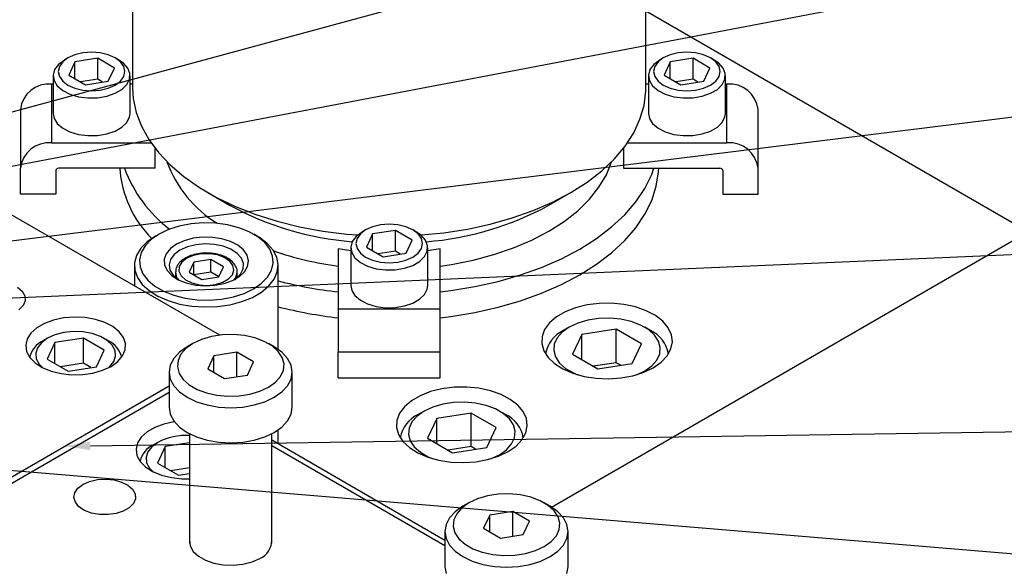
# Model space of a CAD drawing. Header units: inches. Extents: x 220 to 877, y 4 to 174.
# Tile 479 of 656: x 499.99 to 505.99, y 148.3 to 151.63. Entities that reach past the tile are written whole.
import ezdxf

# ---------------------------------------------------------------- set-up
doc = ezdxf.new("R2010")
doc.units = ezdxf.units.IN
doc.header["$LTSCALE"] = 0.5
doc.header["$MEASUREMENT"] = 0
for name, color, linetype in [('DIE-M-S', 8, 'Continuous'), ('DIE-M-S3', 8, 'Continuous'), ('DSS-M-S', 53, 'Continuous'), ('RAI-M-S', 8, 'Continuous'), ('SID-M-S', 105, 'Continuous'), ('SVD-M-S', 8, 'Continuous')]:
    doc.layers.add(name, color=color, linetype=linetype)

msp = doc.modelspace()

# ---------------------------------------------------------------- linework, layer by layer
at = {"layer": 'DIE-M-S', "linetype": 'Continuous', "lineweight": 25}
for p, q in [((501.20909, 149.70784), (491.24602, 155.45939)), ((499.97869, 149.99936), (500.0067, 149.97471)), ((500.0067, 149.97471), (500.02214, 149.94662)), ((500.02214, 149.94662), (500.02389, 149.91716)), ((500.0118, 149.88852), (499.98677, 149.86282)), ((500.02389, 149.91716), (500.0118, 149.88852)), ((500.14157, 149.77949), (500.09501, 149.75261)), ((500.19705, 149.79996), (500.14157, 149.77949)), ((500.25886, 149.81307), (500.19705, 149.79996)), ((500.3241, 149.8182), (500.25886, 149.81307)), ((500.38973, 149.81512), (500.3241, 149.8182)), ((500.45267, 149.80396), (500.38973, 149.81512)), ((500.50999, 149.78525), (500.45267, 149.80396)), ((500.559, 149.75987), (500.50999, 149.78525)), ((500.59741, 149.729), (500.559, 149.75987)), ((500.05955, 149.72058), (500.03684, 149.68491)), ((500.09501, 149.75261), (500.05955, 149.72058)), ((500.62343, 149.69408), (500.59741, 149.729)), ((500.03684, 149.68491), (500.02796, 149.64724)), ((500.02796, 149.64724), (500.0333, 149.60936)), ((500.63584, 149.65675), (500.62343, 149.69408)), ((500.63406, 149.61875), (500.63584, 149.65675)), ((500.0333, 149.60936), (500.05263, 149.57302)), ((500.58891, 149.54781), (500.61817, 149.58186)), ((500.61817, 149.58186), (500.63406, 149.61875)), ((500.05263, 149.57302), (500.08503, 149.53993)), ((500.08503, 149.53993), (500.129, 149.51164)), ((500.54766, 149.51818), (500.58891, 149.54781)), ((500.129, 149.51164), (500.18248, 149.48946)), ((500.18248, 149.48946), (500.24297, 149.47444)), ((500.24297, 149.47444), (500.30763, 149.46728)), ((500.30763, 149.46728), (500.37345, 149.46831)), ((500.37345, 149.46831), (500.43735, 149.47748)), ((500.43735, 149.47748), (500.49634, 149.49437)), ((500.49634, 149.49437), (500.54766, 149.51818)), ((499.63068, 148.66594), (500.90133, 149.39947))]:
    msp.add_line(p, q, dxfattribs=at)
at = {"layer": 'DIE-M-S3', "linetype": 'Continuous', "lineweight": 25}
for p, q in [((500.96324, 150.37161), (500.89755, 150.35049)), ((501.03454, 150.38541), (500.96324, 150.37161)), ((501.10902, 150.39141), (501.03454, 150.38541)), ((501.18414, 150.3894), (501.10902, 150.39141)), ((501.25734, 150.37946), (501.18414, 150.3894)), ((501.32613, 150.36193), (501.25734, 150.37946)), ((501.38817, 150.33739), (501.32613, 150.36193)), ((500.81848, 150.31051), (500.76821, 150.27575)), ((500.83969, 150.32276), (500.79165, 150.28936)), ((500.83965, 150.32273), (500.81843, 150.31048)), ((500.89755, 150.35049), (500.83969, 150.32276)), ((501.10545, 150.30414), (501.04704, 150.29717)), ((501.16507, 150.30314), (501.10545, 150.30414)), ((501.22268, 150.29422), (501.16507, 150.30314)), ((501.44134, 150.3067), (501.38817, 150.33739)), ((501.43725, 150.31048), (501.41603, 150.32273)), ((501.45077, 150.30231), (501.43725, 150.31048)), ((501.48384, 150.27088), (501.44134, 150.3067)), ((501.49828, 150.26629), (501.45077, 150.30231)), ((500.76821, 150.27575), (500.7295, 150.23637)), ((500.75506, 150.25143), (500.73116, 150.21027)), ((500.79165, 150.28936), (500.75506, 150.25143)), ((500.9462, 150.26127), (500.90921, 150.23426)), ((500.99299, 150.28262), (500.9462, 150.26127)), ((501.01235, 150.24465), (500.96742, 150.22453)), ((501.04704, 150.29717), (500.99299, 150.28262)), ((501.06454, 150.25769), (501.01235, 150.24465)), ((501.12071, 150.26282), (501.06454, 150.25769)), ((501.17733, 150.25973), (501.12071, 150.26282)), ((501.23084, 150.24861), (501.17733, 150.25973)), ((501.27517, 150.27788), (501.22268, 150.29422)), ((501.27787, 150.23016), (501.23084, 150.24861)), ((501.31973, 150.25499), (501.27517, 150.27788)), ((501.35394, 150.22679), (501.31973, 150.25499)), ((501.51421, 150.23117), (501.48384, 150.27088)), ((501.53389, 150.22594), (501.49828, 150.26629)), ((500.7036, 150.19363), (500.69133, 150.14891)), ((500.7295, 150.23637), (500.7036, 150.19363)), ((500.73116, 150.21027), (500.72077, 150.16728)), ((500.88401, 150.20306), (500.87195, 150.16934)), ((500.90921, 150.23426), (500.88401, 150.20306)), ((500.93256, 150.19859), (500.90998, 150.16846)), ((500.96742, 150.22453), (500.93256, 150.19859)), ((501.04942, 150.19307), (501.00918, 150.17592)), ((501.09664, 150.20261), (501.04942, 150.19307)), ((501.14663, 150.20369), (501.09664, 150.20261)), ((501.19495, 150.19621), (501.14663, 150.20369)), ((501.2373, 150.18085), (501.19495, 150.19621)), ((501.26993, 150.15896), (501.2373, 150.18085)), ((501.31548, 150.20553), (501.27787, 150.23016)), ((501.3413, 150.17628), (501.31548, 150.20553)), ((501.37596, 150.19479), (501.35394, 150.22679)), ((501.3846, 150.16073), (501.37596, 150.19479)), ((501.53143, 150.18891), (501.51421, 150.23117)), ((501.5349, 150.14555), (501.53143, 150.18891)), ((501.55645, 150.18258), (501.53389, 150.22594)), ((501.56523, 150.13758), (501.55645, 150.18258)), ((500.69034, 150.13192), (500.69034, 150.0073)), ((500.69133, 150.14891), (500.69309, 150.10364)), ((500.72077, 150.16728), (500.72425, 150.12391)), ((500.72425, 150.12391), (500.74146, 150.08165)), ((500.87195, 150.16934), (500.87368, 150.13492)), ((500.87368, 150.13492), (500.88912, 150.10166)), ((500.90998, 150.16846), (500.90108, 150.13603)), ((500.90108, 150.13603), (500.90643, 150.10335)), ((500.96295, 150.12543), (500.96108, 150.09657)), ((500.97947, 150.15269), (500.96295, 150.12543)), ((501.00918, 150.17592), (500.97947, 150.15269)), ((501.05129, 150.15161), (501.02327, 150.09125)), ((501.15586, 150.16778), (501.05129, 150.15161)), ((501.05129, 150.07507), (501.05129, 150.15161)), ((501.2324, 150.1236), (501.15586, 150.16778)), ((501.15586, 150.09123), (501.15586, 150.16778)), ((501.20439, 150.06323), (501.2324, 150.1236)), ((501.28994, 150.13249), (501.26993, 150.15896)), ((501.29554, 150.1038), (501.28994, 150.13249)), ((501.3537, 150.14424), (501.3413, 150.17628)), ((501.35192, 150.11143), (501.3537, 150.14424)), ((501.36064, 150.09374), (501.3794, 150.12643)), ((501.3794, 150.12643), (501.3846, 150.16073)), ((501.52451, 150.10255), (501.5349, 150.14555)), ((501.55995, 150.09241), (501.56523, 150.13758)), ((501.56534, 149.6214), (501.56534, 150.13192)), ((500.69309, 150.10364), (500.70882, 150.05928)), ((500.70882, 150.05928), (500.73802, 150.01726)), ((500.74146, 150.08165), (500.77184, 150.04194)), ((500.88912, 150.10166), (500.91742, 150.07136)), ((500.90643, 150.10335), (500.9257, 150.07246)), ((500.91742, 150.07136), (500.95707, 150.04564)), ((500.9257, 150.07246), (500.95766, 150.04531)), ((500.94034, 150.09135), (500.94034, 150.05818)), ((500.96108, 150.09657), (500.97403, 150.06868)), ((500.97403, 150.06868), (501.00064, 150.04423)), ((501.02327, 150.09125), (501.09982, 150.04706)), ((501.15586, 150.09123), (501.05131, 150.07506)), ((501.09982, 150.04706), (501.20439, 150.06323)), ((501.20437, 150.06323), (501.15586, 150.09123)), ((501.26286, 150.04989), (501.28624, 150.07542)), ((501.28624, 150.07542), (501.29554, 150.1038)), ((501.28716, 150.04009), (501.32933, 150.06444)), ((501.3071, 150.05164), (501.33605, 150.0799)), ((501.31534, 150.05818), (501.31534, 150.09135)), ((501.32933, 150.06444), (501.36064, 150.09374)), ((501.33605, 150.0799), (501.35192, 150.11143)), ((501.46403, 150.02347), (501.50062, 150.06139)), ((501.50062, 150.06139), (501.52451, 150.10255)), ((501.54079, 150.0485), (501.55995, 150.09241)), ((500.73802, 150.01726), (500.77975, 149.97892)), ((500.77184, 150.04194), (500.81434, 150.00613)), ((500.81434, 150.00613), (500.86751, 149.97543)), ((500.95707, 150.04564), (501.00593, 150.02589)), ((500.95766, 150.04531), (500.9587, 150.04463)), ((501.00064, 150.04423), (501.03856, 150.02539)), ((501.00593, 150.02589), (501.06136, 150.01318)), ((501.03856, 150.02539), (501.08441, 150.01384)), ((501.06136, 150.01318), (501.12037, 150.00819)), ((501.08441, 150.01384), (501.13411, 150.01061)), ((501.12037, 150.00819), (501.17978, 150.01119)), ((501.13411, 150.01061), (501.18326, 150.01598)), ((501.17978, 150.01119), (501.2364, 150.02202)), ((501.18326, 150.01598), (501.22749, 150.02947)), ((501.22749, 150.02947), (501.26286, 150.04989)), ((501.2364, 150.02202), (501.28716, 150.04009)), ((501.29697, 150.04463), (501.3071, 150.05164)), ((501.41598, 149.99007), (501.46403, 150.02347)), ((501.46368, 149.97006), (501.50835, 150.00727)), ((501.50835, 150.00727), (501.54079, 150.0485)), ((500.77975, 149.97892), (500.83267, 149.9455)), ((500.83267, 149.9455), (500.89507, 149.91807)), ((500.86751, 149.97543), (500.92955, 149.9509)), ((500.92955, 149.9509), (500.99834, 149.93336)), ((501.22114, 149.92742), (501.29244, 149.94121)), ((501.29244, 149.94121), (501.35813, 149.96234)), ((501.35813, 149.96234), (501.41598, 149.99007)), ((501.40822, 149.93804), (501.46368, 149.97006)), ((500.89507, 149.91807), (500.96496, 149.89751)), ((500.96496, 149.89751), (501.04008, 149.88449)), ((500.99834, 149.93336), (501.07154, 149.92342)), ((501.04008, 149.88449), (501.11802, 149.87942)), ((501.07154, 149.92342), (501.14666, 149.92142)), ((501.11802, 149.87942), (501.19628, 149.88246)), ((501.14666, 149.92142), (501.22114, 149.92742)), ((501.19628, 149.88246), (501.27234, 149.89353)), ((501.27234, 149.89353), (501.34375, 149.91225)), ((501.34375, 149.91225), (501.40822, 149.93804)), ((501.56534, 149.04614), (501.56534, 149.13116))]:
    msp.add_line(p, q, dxfattribs=at)
for centre, radius, start, end in [((501.01219, 150.09258), 0.07182, 179.262718, 221.559929), ((501.24153, 150.09334), 0.07381, 318.696035, 359.278938)]:
    msp.add_arc(centre, radius, start, end, dxfattribs=at)
for points, knots in [([(501.14352, 150.20661), (501.13719, 150.20716), (501.11489, 150.20911), (501.0762, 150.20448), (501.03317, 150.19405), (501.00998, 150.18229), (500.99933, 150.1769)], [0, 0, 0, 0, 0.1219484, 0.4294864, 0.7381575, 1, 1, 1, 1]), ([(501.31431, 150.09268), (501.3146, 150.09464), (501.31639, 150.10674), (501.30715, 150.12887), (501.2878, 150.15549), (501.25744, 150.17803), (501.21844, 150.19502), (501.17911, 150.20511), (501.15324, 150.2062), (501.14352, 150.20661)], [0, 0, 0, 0, 0.0317377, 0.1966121, 0.3612686, 0.5335835, 0.7121662, 0.8918412, 1, 1, 1, 1]), ([(500.99933, 150.1769), (500.99323, 150.17307), (500.97551, 150.16196), (500.95508, 150.13999), (500.94161, 150.11486), (500.94193, 150.09933), (500.94205, 150.09377)], [0, 0, 0, 0, 0.18190995, 0.52839243, 0.83123053, 1, 1, 1, 1])]:
    msp.add_open_spline(points, degree=3, knots=knots, dxfattribs=at)
at = {"layer": 'DSS-M-S', "linetype": 'Continuous', "lineweight": 25}
for p, q in [((500.67903, 152.76946), (500.67903, 151.21272)), ((503.80403, 151.21272), (503.80403, 152.76946)), ((506.13062, 150.33623), (503.80403, 151.67934)), ((500.67903, 151.21272), (500.68301, 151.14837)), ((503.80359, 151.19125), (503.80403, 151.21272)), ((500.68301, 151.14837), (500.70067, 151.06314)), ((503.79298, 151.10563), (503.80359, 151.19125)), ((503.76832, 151.02098), (503.79298, 151.10563)), ((500.70067, 151.06314), (500.73227, 150.97926)), ((503.72984, 150.93807), (503.76832, 151.02098)), ((500.73227, 150.97926), (500.77755, 150.8975)), ((503.67788, 150.85764), (503.72984, 150.93807)), ((500.77755, 150.8975), (500.83608, 150.81859)), ((503.61291, 150.78043), (503.67788, 150.85764)), ((500.83608, 150.81859), (500.90734, 150.74325)), ((503.53552, 150.70714), (503.61291, 150.78043)), ((500.90734, 150.74325), (500.99069, 150.67216)), ((503.56348, 150.68366), (503.59496, 150.76198)), ((503.83943, 150.68507), (503.85349, 150.72307)), ((503.88128, 150.70067), (503.88261, 150.72307)), ((500.99069, 150.67216), (501.08536, 150.60597)), ((503.44641, 150.63842), (503.53552, 150.70714)), ((503.51843, 150.60758), (503.56348, 150.68366)), ((503.79794, 150.60088), (503.83943, 150.68507)), ((503.86729, 150.61351), (503.88128, 150.70067)), ((501.08536, 150.60597), (501.1905, 150.54527)), ((503.34639, 150.5749), (503.44641, 150.63842)), ((503.46028, 150.53451), (503.51843, 150.60758)), ((503.74317, 150.51926), (503.79794, 150.60088)), ((503.83943, 150.52748), (503.86729, 150.61351)), ((501.1365, 150.575), (501.2691, 150.49843)), ((501.1905, 150.54527), (501.30516, 150.49062)), ((503.21396, 150.49843), (503.34657, 150.575)), ((503.23636, 150.51716), (503.34639, 150.5749)), ((501.30516, 150.49062), (501.4283, 150.44251)), ((503.11733, 150.46572), (503.23636, 150.51716)), ((503.38962, 150.46522), (503.46028, 150.53451)), ((503.67558, 150.44091), (503.74317, 150.51926)), ((503.79794, 150.44329), (503.83943, 150.52748)), ((501.4283, 150.44251), (501.55881, 150.40137)), ((502.85661, 150.38354), (502.99036, 150.42104)), ((502.99036, 150.42104), (503.11733, 150.46572)), ((503.30718, 150.40041), (503.38962, 150.46522)), ((503.59577, 150.36649), (503.67558, 150.44091)), ((503.74317, 150.36167), (503.79794, 150.44329)), ((501.55881, 150.40137), (501.69549, 150.36758)), ((501.69549, 150.36758), (501.83713, 150.34144)), ((502.71729, 150.35354), (502.85661, 150.38354)), ((503.2138, 150.34075), (503.30718, 150.40041)), ((503.50439, 150.29664), (503.59577, 150.36649)), ((503.67558, 150.28332), (503.74317, 150.36167)), ((501.83713, 150.34144), (501.98242, 150.3232)), ((501.98242, 150.3232), (502.04984, 150.31752)), ((502.43322, 150.31752), (502.57367, 150.33132)), ((502.57367, 150.33132), (502.71729, 150.35354)), ((503.11045, 150.28684), (503.2138, 150.34075)), ((503.22987, 148.66166), (506.13062, 150.33623)), ((502.87815, 150.19846), (502.99818, 150.23925)), ((502.99818, 150.23925), (503.11045, 150.28684)), ((503.40225, 150.23196), (503.50439, 150.29664)), ((503.59577, 150.2089), (503.67558, 150.28332)), ((502.75159, 150.16489), (502.87815, 150.19846)), ((503.2902, 150.17299), (503.40225, 150.23196)), ((503.50439, 150.13905), (503.59577, 150.2089)), ((502.55153, 150.12869), (502.61979, 150.13888)), ((502.61979, 150.13888), (502.75159, 150.16489)), ((503.04029, 150.07417), (503.1692, 150.12024)), ((503.1692, 150.12024), (503.2902, 150.17299)), ((503.40225, 150.07437), (503.50439, 150.13905)), ((502.90457, 150.03515), (503.04029, 150.07417)), ((503.2902, 150.0154), (503.40225, 150.07437)), ((502.61735, 149.97958), (502.76319, 150.00353)), ((502.76319, 150.00353), (502.90457, 150.03515)), ((503.1692, 149.96265), (503.2902, 150.0154)), ((502.55153, 149.97146), (502.61735, 149.97958)), ((503.04029, 149.91657), (503.1692, 149.96265)), ((502.90457, 149.87756), (503.04029, 149.91657)), ((503.44602, 149.89202), (503.37638, 149.87481)), ((503.52005, 149.90132), (503.44602, 149.89202)), ((503.59579, 149.90236), (503.52005, 149.90132)), ((503.6705, 149.89511), (503.59579, 149.90236)), ((503.74148, 149.87982), (503.6705, 149.89511)), ((503.80617, 149.85706), (503.74148, 149.87982)), ((502.55153, 149.81387), (502.61735, 149.82199)), ((502.61735, 149.82199), (502.76319, 149.84594)), ((502.76319, 149.84594), (502.90457, 149.87756)), ((503.26007, 149.81937), (503.2176, 149.78315)), ((503.31364, 149.85029), (503.26007, 149.81937)), ((503.37638, 149.87481), (503.31364, 149.85029)), ((503.86223, 149.82764), (503.80617, 149.85706)), ((503.90763, 149.79263), (503.86223, 149.82764)), ((503.2176, 149.78315), (503.18778, 149.74295)), ((503.94073, 149.75329), (503.90763, 149.79263)), ((503.17168, 149.70021), (503.16987, 149.65649)), ((503.18778, 149.74295), (503.17168, 149.70021)), ((503.96034, 149.71105), (503.94073, 149.75329)), ((503.96574, 149.66742), (503.96034, 149.71105)), ((503.16987, 149.65649), (503.18244, 149.61336)), ((503.95675, 149.624), (503.96574, 149.66742)), ((503.18244, 149.61336), (503.20891, 149.57238)), ((503.89737, 149.54395), (503.93368, 149.58234)), ((503.93368, 149.58234), (503.95675, 149.624)), ((503.20891, 149.57238), (503.24834, 149.53503)), ((503.24834, 149.53503), (503.2993, 149.50267)), ((503.84914, 149.51023), (503.89737, 149.54395)), ((503.2993, 149.50267), (503.35995, 149.47646)), ((503.35995, 149.47646), (503.4281, 149.45735)), ((503.65206, 149.44811), (503.72423, 149.46142)), ((503.72423, 149.46142), (503.79072, 149.48238)), ((503.79072, 149.48238), (503.84914, 149.51023)), ((503.4281, 149.45735), (503.50127, 149.44603)), ((503.50127, 149.44603), (503.57684, 149.44291)), ((503.57684, 149.44291), (503.65206, 149.44811)), ((502.42975, 149.34004), (502.37618, 149.30911)), ((502.49249, 149.36455), (502.42975, 149.34004)), ((502.56214, 149.38177), (502.49249, 149.36455)), ((502.63616, 149.39107), (502.56214, 149.38177)), ((502.7119, 149.39211), (502.63616, 149.39107)), ((502.78661, 149.38485), (502.7119, 149.39211)), ((502.8576, 149.36957), (502.78661, 149.38485)), ((502.92229, 149.34681), (502.8576, 149.36957)), ((502.97834, 149.31739), (502.92229, 149.34681)), ((502.37618, 149.30911), (502.33372, 149.27289)), ((503.02375, 149.28238), (502.97834, 149.31739)), ((503.05685, 149.24304), (503.02375, 149.28238)), ((502.3039, 149.23269), (502.28779, 149.18995)), ((502.33372, 149.27289), (502.3039, 149.23269)), ((503.07646, 149.20079), (503.05685, 149.24304)), ((502.28779, 149.18995), (502.28599, 149.14623)), ((503.08186, 149.15717), (503.07646, 149.20079)), ((502.28599, 149.14623), (502.29855, 149.1031)), ((502.29855, 149.1031), (502.32503, 149.06212)), ((503.0498, 149.07208), (503.07287, 149.11374)), ((503.07287, 149.11374), (503.08186, 149.15717)), ((502.32503, 149.06212), (502.36446, 149.02478)), ((503.01349, 149.0337), (503.0498, 149.07208)), ((502.36446, 149.02478), (502.41542, 148.99242)), ((502.41542, 148.99242), (502.47607, 148.96621)), ((502.90684, 148.97213), (502.96526, 148.99997)), ((502.96526, 148.99997), (503.01349, 149.0337)), ((502.47607, 148.96621), (502.54421, 148.9471)), ((502.54421, 148.9471), (502.61739, 148.93578)), ((502.61739, 148.93578), (502.69296, 148.93266)), ((502.69296, 148.93266), (502.76818, 148.93785)), ((502.76818, 148.93785), (502.84034, 148.95117)), ((502.84034, 148.95117), (502.90684, 148.97213))]:
    msp.add_line(p, q, dxfattribs=at)
for centre, radius, start, end in [((501.26502, 150.76848), 0.66612, 183.909561, 225.167259), ((501.41043, 151.01479), 0.83357, 200.485511, 232.565982), ((501.57773, 151.01385), 0.73418, 200.063273, 238.381732), ((502.16948, 152.16166), 1.8913, 241.571429, 265.346926), ((502.32199, 152.13335), 1.86241, 274.465918, 298.615727), ((502.19723, 152.16694), 2.05549, 251.288065, 262.572962), ((502.21045, 152.52697), 2.57069, 255.466409, 263.771254), ((502.21045, 152.36938), 2.57069, 255.466409, 263.771254)]:
    msp.add_arc(centre, radius, start, end, dxfattribs=at)
at = {"layer": 'RAI-M-S', "linetype": 'Continuous', "lineweight": 25}
for p, q in [((500.90133, 149.35865), (499.67593, 148.65124)), ((500.8688, 149.16725), (500.81332, 149.14677)), ((500.93061, 149.18035), (500.8688, 149.16725)), ((500.93393, 149.18082), (500.93061, 149.18035)), ((500.76676, 149.1199), (500.7313, 149.08787)), ((500.81332, 149.14677), (500.76676, 149.1199)), ((500.7086, 149.05219), (500.69971, 149.01453)), ((500.7313, 149.08787), (500.7086, 149.05219)), ((502.58071, 148.45998), (501.52633, 149.06866)), ((500.69971, 149.01453), (500.70505, 148.97664)), ((502.58071, 148.42617), (501.52633, 149.03485)), ((500.70505, 148.97664), (500.72438, 148.9403)), ((500.72438, 148.9403), (500.75678, 148.90721)), ((500.75678, 148.90721), (500.80075, 148.87892)), ((500.80075, 148.87892), (500.85423, 148.85674)), ((500.34568, 148.77707), (500.37654, 148.80056)), ((500.37654, 148.80056), (500.41722, 148.81837)), ((500.41722, 148.81837), (500.46473, 148.82919)), ((500.46473, 148.82919), (500.51552, 148.8322)), ((500.51552, 148.8322), (500.56584, 148.82719)), ((500.56584, 148.82719), (500.61196, 148.81453)), ((500.61196, 148.81453), (500.65044, 148.79516)), ((500.85423, 148.85674), (500.91472, 148.84172)), ((500.91472, 148.84172), (500.97938, 148.83456)), ((500.97938, 148.83456), (501.02633, 148.83445)), ((500.32173, 148.72033), (500.32695, 148.74965)), ((500.32695, 148.74965), (500.34568, 148.77707)), ((500.65044, 148.79516), (500.67845, 148.77051)), ((500.67845, 148.77051), (500.69389, 148.74241)), ((500.69389, 148.74241), (500.69564, 148.71295)), ((500.33041, 148.69128), (500.32173, 148.72033)), ((500.35234, 148.66466), (500.33041, 148.69128)), ((500.68355, 148.68431), (500.65852, 148.65862)), ((500.69564, 148.71295), (500.68355, 148.68431)), ((500.38589, 148.64244), (500.35234, 148.66466)), ((500.42859, 148.62627), (500.38589, 148.64244)), ((500.47726, 148.61736), (500.42859, 148.62627)), ((500.57791, 148.62333), (500.52829, 148.61635)), ((500.62241, 148.63778), (500.57791, 148.62333)), ((500.65852, 148.65862), (500.62241, 148.63778)), ((500.52829, 148.61635), (500.47726, 148.61736)), ((501.02633, 148.4617), (501.02629, 148.4613)), ((501.02629, 148.4613), (501.02993, 148.4265)), ((501.02993, 148.4265), (501.0479, 148.39322)), ((501.0479, 148.39322), (501.07914, 148.36338)), ((501.07914, 148.36338), (501.12184, 148.33873)), ((501.12184, 148.33873), (501.17352, 148.3207)), ((501.17352, 148.3207), (501.23118, 148.31033)), ((501.35086, 148.3145), (501.40592, 148.32881)), ((501.40592, 148.32881), (501.45346, 148.35031)), ((501.23118, 148.31033), (501.29146, 148.30822)), ((501.29146, 148.30822), (501.35086, 148.3145))]:
    msp.add_line(p, q, dxfattribs=at)
msp.add_arc((501.4079, 148.45965), 0.11845, 292.622387, 0.992107, dxfattribs=at)
at = {"layer": 'SID-M-S'}
for p, q in [((496.24902, 150.06325), (510.66405, 153.97352)), ((496.71182, 150.12235), (510.66073, 152.77584)), ((497.76807, 150.01469), (510.66744, 151.60593)), ((499.19898, 149.90275), (510.66744, 150.3984)), ((500.42199, 149.03507), (510.66744, 149.19087)), ((497.78438, 149.06664), (510.65801, 147.9931))]:
    msp.add_line(p, q, dxfattribs=at)
msp.add_solid([(500.42238, 149.00908), (500.26601, 149.0327), (500.42238, 149.00908), (500.42159, 149.06107)], dxfattribs=at)
at = {"layer": 'SVD-M-S', "linetype": 'Continuous', "lineweight": 25}
for p, q in [((500.2633, 151.38168), (500.2273, 151.35488)), ((500.2854, 151.39444), (500.25312, 151.37015)), ((500.28538, 151.39442), (500.26328, 151.38166)), ((500.32747, 151.41307), (500.2854, 151.39444)), ((500.46639, 151.39201), (500.32697, 151.37044)), ((500.37646, 151.42479), (500.32747, 151.41307)), ((500.42903, 151.42878), (500.37646, 151.42479)), ((500.4816, 151.42479), (500.42903, 151.42878)), ((500.56845, 151.33309), (500.46639, 151.39201)), ((500.46639, 151.26442), (500.46639, 151.39201)), ((500.53059, 151.41307), (500.4816, 151.42479)), ((500.57266, 151.39444), (500.53059, 151.41307)), ((500.60494, 151.37015), (500.57266, 151.39444)), ((500.59479, 151.38166), (500.57269, 151.39442)), ((500.62288, 151.36206), (500.59479, 151.38166)), ((503.8883, 151.38168), (503.8523, 151.35488)), ((503.9104, 151.39444), (503.87812, 151.37015)), ((503.91038, 151.39442), (503.88828, 151.38166)), ((503.95247, 151.41307), (503.9104, 151.39444)), ((504.09139, 151.39201), (503.95197, 151.37044)), ((504.00146, 151.42479), (503.95247, 151.41307)), ((504.05403, 151.42878), (504.00146, 151.42479)), ((504.1066, 151.42479), (504.05403, 151.42878)), ((504.19345, 151.33309), (504.09139, 151.39201)), ((504.09139, 151.26442), (504.09139, 151.39201)), ((504.15559, 151.41307), (504.1066, 151.42479)), ((504.19766, 151.39444), (504.15559, 151.41307)), ((504.22994, 151.37015), (504.19766, 151.39444)), ((504.21979, 151.38166), (504.19769, 151.39442)), ((504.24788, 151.36206), (504.21979, 151.38166)), ((500.20396, 151.32375), (500.19477, 151.29025)), ((500.2273, 151.35488), (500.20396, 151.32375)), ((500.23283, 151.34187), (500.22591, 151.31152)), ((500.25312, 151.37015), (500.23283, 151.34187)), ((500.32697, 151.37044), (500.28961, 151.28996)), ((500.32697, 151.26839), (500.32697, 151.37044)), ((500.53109, 151.2526), (500.56845, 151.33309)), ((500.62524, 151.34187), (500.60494, 151.37015)), ((500.64955, 151.33184), (500.62288, 151.36206)), ((500.63216, 151.31152), (500.62524, 151.34187)), ((500.66237, 151.29874), (500.64955, 151.33184)), ((503.82896, 151.32375), (503.81977, 151.29025)), ((503.8523, 151.35488), (503.82896, 151.32375)), ((503.85783, 151.34187), (503.85091, 151.31152)), ((503.87812, 151.37015), (503.85783, 151.34187)), ((503.95197, 151.37044), (503.91461, 151.28996)), ((503.95197, 151.26839), (503.95197, 151.37044)), ((504.15609, 151.2526), (504.19345, 151.33309)), ((504.25024, 151.34187), (504.22994, 151.37015)), ((504.27455, 151.33184), (504.24788, 151.36206)), ((504.25716, 151.31152), (504.25024, 151.34187)), ((504.28737, 151.29874), (504.27455, 151.33184)), ((500.19466, 151.286), (500.19466, 151.05635)), ((500.19477, 151.29025), (500.2003, 151.25649)), ((500.22591, 151.31152), (500.23283, 151.28117)), ((500.23283, 151.28117), (500.25312, 151.25289)), ((500.28961, 151.28996), (500.39167, 151.23104)), ((500.46639, 151.26442), (500.36185, 151.24825)), ((500.49621, 151.24721), (500.46639, 151.26442)), ((500.60494, 151.25289), (500.62524, 151.28117)), ((500.62524, 151.28117), (500.63216, 151.31152)), ((500.64413, 151.23227), (500.66052, 151.26484)), ((500.66052, 151.26484), (500.66237, 151.29874)), ((500.66341, 151.05635), (500.66341, 151.286)), ((503.81966, 151.286), (503.81966, 151.05635)), ((503.81977, 151.29025), (503.8253, 151.25649)), ((503.85091, 151.31152), (503.85783, 151.28117)), ((503.85783, 151.28117), (503.87812, 151.25289)), ((503.91461, 151.28996), (504.01667, 151.23104)), ((504.09139, 151.26442), (503.98685, 151.24825)), ((504.12121, 151.24721), (504.09139, 151.26442)), ((504.22994, 151.25289), (504.25024, 151.28117)), ((504.25024, 151.28117), (504.25716, 151.31152)), ((504.26913, 151.23227), (504.28552, 151.26484)), ((504.28552, 151.26484), (504.28737, 151.29874)), ((504.28841, 151.05635), (504.28841, 151.286)), ((500.18503, 151.23531), (500.18503, 150.87739)), ((500.19466, 151.23531), (500.18503, 151.23531)), ((500.2003, 151.25649), (500.2202, 151.22458)), ((500.2202, 151.22458), (500.25322, 151.19653)), ((500.25312, 151.25289), (500.2854, 151.2286)), ((500.2854, 151.2286), (500.32747, 151.20997)), ((500.32747, 151.20997), (500.37646, 151.19826)), ((500.37646, 151.19826), (500.42903, 151.19426)), ((500.39167, 151.23104), (500.53109, 151.2526)), ((500.42903, 151.19426), (500.4816, 151.19826)), ((500.4816, 151.19826), (500.53059, 151.20997)), ((500.53059, 151.20997), (500.57266, 151.2286)), ((500.57266, 151.2286), (500.60494, 151.25289)), ((500.57268, 151.1791), (500.61422, 151.20308)), ((500.61422, 151.20308), (500.64413, 151.23227)), ((500.67903, 151.23531), (500.66341, 151.23531)), ((503.81966, 151.23531), (503.80403, 151.23531)), ((503.8253, 151.25649), (503.8452, 151.22458)), ((503.8452, 151.22458), (503.87822, 151.19653)), ((503.87812, 151.25289), (503.9104, 151.2286)), ((503.9104, 151.2286), (503.95247, 151.20997)), ((503.95247, 151.20997), (504.00146, 151.19826)), ((504.00146, 151.19826), (504.05403, 151.19426)), ((504.01667, 151.23104), (504.15609, 151.2526)), ((504.05403, 151.19426), (504.1066, 151.19826)), ((504.1066, 151.19826), (504.15559, 151.20997)), ((504.15559, 151.20997), (504.19766, 151.2286)), ((504.19766, 151.2286), (504.22994, 151.25289)), ((504.19768, 151.1791), (504.23922, 151.20308)), ((504.23922, 151.20308), (504.26913, 151.23227)), ((504.29803, 151.23531), (504.28841, 151.23531)), ((504.29803, 150.87739), (504.29803, 151.23531)), ((500.25322, 151.19653), (500.29729, 151.1741)), ((500.29729, 151.1741), (500.34964, 151.1587)), ((500.34964, 151.1587), (500.40698, 151.1513)), ((500.40698, 151.1513), (500.4657, 151.15237)), ((500.4657, 151.15237), (500.52211, 151.16183)), ((500.52211, 151.16183), (500.57268, 151.1791)), ((503.87822, 151.19653), (503.92229, 151.1741)), ((503.92229, 151.1741), (503.97464, 151.1587)), ((503.97464, 151.1587), (504.03198, 151.1513)), ((504.03198, 151.1513), (504.0907, 151.15237)), ((504.0907, 151.15237), (504.14711, 151.16183)), ((504.14711, 151.16183), (504.19768, 151.1791)), ((499.99603, 151.08099), (499.99603, 150.72307)), ((504.48703, 150.72307), (504.48703, 151.08099)), ((500.19466, 151.05635), (500.2003, 151.02684)), ((500.2003, 151.02684), (500.2202, 150.99493)), ((500.64413, 151.00262), (500.66052, 151.03519)), ((500.66052, 151.03519), (500.66341, 151.05635)), ((503.81966, 151.05635), (503.8253, 151.02684)), ((503.8253, 151.02684), (503.8452, 150.99493)), ((504.26913, 151.00262), (504.28552, 151.03519)), ((504.28552, 151.03519), (504.28841, 151.05635)), ((500.2202, 150.99493), (500.25322, 150.96688)), ((500.25322, 150.96688), (500.29729, 150.94445)), ((500.57268, 150.94944), (500.61422, 150.97342)), ((500.61422, 150.97342), (500.64413, 151.00262)), ((503.8452, 150.99493), (503.87822, 150.96688)), ((503.87822, 150.96688), (503.92229, 150.94445)), ((504.19768, 150.94944), (504.23922, 150.97342)), ((504.23922, 150.97342), (504.26913, 151.00262)), ((500.29729, 150.94445), (500.34964, 150.92905)), ((500.34964, 150.92905), (500.40698, 150.92165)), ((500.40698, 150.92165), (500.4657, 150.92272)), ((500.4657, 150.92272), (500.52211, 150.93218)), ((500.52211, 150.93218), (500.57268, 150.94944)), ((503.92229, 150.94445), (503.97464, 150.92905)), ((503.97464, 150.92905), (504.03198, 150.92165)), ((504.03198, 150.92165), (504.0907, 150.92272)), ((504.0907, 150.92272), (504.14711, 150.93218)), ((504.14711, 150.93218), (504.19768, 150.94944)), ((500.18503, 150.87739), (500.79101, 150.87739)), ((500.81574, 150.72307), (500.81574, 150.84374)), ((503.66732, 150.84374), (503.66732, 150.72307)), ((503.69205, 150.87739), (504.29803, 150.87739)), ((499.99603, 150.56547), (499.99603, 150.72307)), ((500.81574, 150.72307), (500.22853, 150.72307)), ((503.66732, 150.72307), (504.25453, 150.72307)), ((504.48703, 150.56547), (504.48703, 150.72307)), ((500.21103, 150.70878), (500.21103, 150.56547)), ((504.27203, 150.70878), (504.27203, 150.56547)), ((500.21103, 150.56547), (499.99603, 150.56547)), ((504.27203, 150.56547), (504.48703, 150.56547)), ((502.13997, 150.36674), (502.0979, 150.3481)), ((502.18896, 150.37845), (502.13997, 150.36674)), ((502.24153, 150.38245), (502.18896, 150.37845)), ((502.2941, 150.37845), (502.24153, 150.38245)), ((502.34309, 150.36674), (502.2941, 150.37845)), ((502.38516, 150.3481), (502.34309, 150.36674)), ((502.0398, 150.30854), (502.01646, 150.27742)), ((502.0758, 150.33534), (502.0398, 150.30854)), ((502.06562, 150.32382), (502.04533, 150.29554)), ((502.0979, 150.3481), (502.06562, 150.32382)), ((502.09788, 150.34809), (502.07578, 150.33533)), ((502.13947, 150.32411), (502.10211, 150.24362)), ((502.27889, 150.34567), (502.13947, 150.32411)), ((502.13947, 150.22206), (502.13947, 150.32411)), ((502.38095, 150.28675), (502.27889, 150.34567)), ((502.27889, 150.21809), (502.27889, 150.34567)), ((502.41744, 150.32382), (502.38516, 150.3481)), ((502.40729, 150.33533), (502.38519, 150.34809)), ((502.43538, 150.31572), (502.40729, 150.33533)), ((502.43774, 150.29554), (502.41744, 150.32382)), ((502.46205, 150.2855), (502.43538, 150.31572)), ((502.00716, 150.23967), (502.00716, 150.01002)), ((502.01646, 150.27742), (502.00727, 150.24392)), ((502.00727, 150.24392), (502.0128, 150.21016)), ((502.04533, 150.29554), (502.03841, 150.26519)), ((502.03841, 150.26519), (502.04533, 150.23484)), ((502.10211, 150.24362), (502.20417, 150.1847)), ((502.34359, 150.20627), (502.38095, 150.28675)), ((502.44466, 150.26519), (502.43774, 150.29554)), ((502.43774, 150.23484), (502.44466, 150.26519)), ((502.47487, 150.2524), (502.46205, 150.2855)), ((502.47302, 150.2185), (502.47487, 150.2524)), ((502.47591, 150.01002), (502.47591, 150.23967)), ((502.00716, 150.2213), (501.93153, 150.23326)), ((501.93153, 150.23326), (501.93153, 149.86916)), ((502.0128, 150.21016), (502.0327, 150.17824)), ((502.04533, 150.23484), (502.06562, 150.20656)), ((502.06562, 150.20656), (502.0979, 150.18227)), ((502.0979, 150.18227), (502.13997, 150.16364)), ((502.27889, 150.21809), (502.17435, 150.20192)), ((502.20417, 150.1847), (502.34359, 150.20627)), ((502.30871, 150.20087), (502.27889, 150.21809)), ((502.34309, 150.16364), (502.38516, 150.18227)), ((502.38516, 150.18227), (502.41744, 150.20656)), ((502.41744, 150.20656), (502.43774, 150.23484)), ((502.42672, 150.15674), (502.45663, 150.18594)), ((502.45663, 150.18594), (502.47302, 150.2185)), ((502.55153, 150.23326), (502.47591, 150.2213)), ((502.55153, 149.86916), (502.55153, 150.23326)), ((502.0327, 150.17824), (502.06572, 150.15019)), ((502.06572, 150.15019), (502.10979, 150.12777)), ((502.10979, 150.12777), (502.16214, 150.11237)), ((502.13997, 150.16364), (502.18896, 150.15192)), ((502.18896, 150.15192), (502.24153, 150.14793)), ((502.24153, 150.14793), (502.2941, 150.15192)), ((502.2941, 150.15192), (502.34309, 150.16364)), ((502.33461, 150.1155), (502.38518, 150.13276)), ((502.38518, 150.13276), (502.42672, 150.15674)), ((502.16214, 150.11237), (502.21948, 150.10497)), ((502.21948, 150.10497), (502.2782, 150.10603)), ((502.2782, 150.10603), (502.33461, 150.1155)), ((502.00716, 150.01002), (502.0128, 149.9805)), ((502.47302, 149.98885), (502.47591, 150.01002)), ((502.0128, 149.9805), (502.0327, 149.94859)), ((502.0327, 149.94859), (502.06572, 149.92054)), ((502.42672, 149.92709), (502.45663, 149.95628)), ((502.45663, 149.95628), (502.47302, 149.98885)), ((502.06572, 149.92054), (502.10979, 149.89811)), ((502.10979, 149.89811), (502.16214, 149.88272)), ((502.16214, 149.88272), (502.21948, 149.87532)), ((502.2782, 149.87638), (502.33461, 149.88584)), ((502.33461, 149.88584), (502.38518, 149.90311)), ((502.38518, 149.90311), (502.42672, 149.92709)), ((501.93153, 149.86916), (501.93153, 149.60573)), ((501.93153, 149.86916), (502.55153, 149.86916)), ((502.21948, 149.87532), (502.2782, 149.87638)), ((502.55153, 149.60573), (502.55153, 149.86916)), ((503.39035, 149.78126), (503.33755, 149.75657)), ((503.45089, 149.79906), (503.39035, 149.78126)), ((503.51652, 149.80921), (503.45089, 149.79906)), ((503.58437, 149.81127), (503.51652, 149.80921)), ((503.65147, 149.80513), (503.58437, 149.81127)), ((503.7149, 149.79108), (503.65147, 149.80513)), ((503.77189, 149.76971), (503.7149, 149.79108)), ((503.81993, 149.74198), (503.77189, 149.76971)), ((500.20624, 149.70983), (500.15999, 149.68891)), ((500.25983, 149.72375), (500.20624, 149.70983)), ((500.31763, 149.72986), (500.25983, 149.72375)), ((500.37628, 149.72782), (500.31763, 149.72986)), ((500.43238, 149.71772), (500.37628, 149.72782)), ((500.48267, 149.70017), (500.43238, 149.71772)), ((500.52422, 149.67619), (500.48267, 149.70017)), ((501.15986, 149.69943), (501.09932, 149.68163)), ((501.22549, 149.70959), (501.15986, 149.69943)), ((501.29334, 149.71164), (501.22549, 149.70959)), ((501.36045, 149.7055), (501.29334, 149.71164)), ((501.42388, 149.69145), (501.36045, 149.7055)), ((503.29479, 149.72609), (503.26394, 149.69114)), ((503.33755, 149.75657), (503.29479, 149.72609)), ((503.33751, 149.75655), (503.30215, 149.73613)), ((503.33755, 149.75657), (503.33755, 149.75657)), ((503.41426, 149.71228), (503.35823, 149.59156)), ((503.62339, 149.74463), (503.41426, 149.71228)), ((503.41426, 149.55921), (503.41426, 149.71228)), ((503.77649, 149.65625), (503.62339, 149.74463)), ((503.62339, 149.5405), (503.62339, 149.74463)), ((503.83257, 149.73613), (503.7972, 149.75655)), ((503.85693, 149.70908), (503.81993, 149.74198)), ((503.88128, 149.67246), (503.85693, 149.70908)), ((500.12375, 149.6622), (500.09963, 149.63127)), ((500.15999, 149.68891), (500.12375, 149.6622)), ((500.15996, 149.68889), (500.13344, 149.67358)), ((500.20497, 149.66294), (500.15835, 149.56249)), ((500.37897, 149.68985), (500.20497, 149.66294)), ((500.20497, 149.53558), (500.20497, 149.66294)), ((500.50634, 149.61632), (500.37897, 149.68985)), ((500.37897, 149.53675), (500.37897, 149.68985)), ((500.53125, 149.67358), (500.50473, 149.68889)), ((500.55462, 149.64716), (500.52422, 149.67619)), ((500.5721, 149.61477), (500.55462, 149.64716)), ((501.04652, 149.65694), (501.00376, 149.62646)), ((501.04648, 149.65692), (501.01112, 149.6365)), ((501.09932, 149.68163), (501.04652, 149.65694)), ((501.48086, 149.67008), (501.42388, 149.69145)), ((501.5289, 149.64235), (501.48086, 149.67008)), ((501.54154, 149.6365), (501.50618, 149.65692)), ((501.56591, 149.60945), (501.5289, 149.64235)), ((503.24636, 149.65326), (503.2428, 149.61409)), ((503.26394, 149.69114), (503.24636, 149.65326)), ((503.72045, 149.53553), (503.77649, 149.65625)), ((503.89191, 149.63372), (503.88128, 149.67246)), ((500.09963, 149.63127), (500.08904, 149.5979)), ((500.08904, 149.5979), (500.09259, 149.56404)), ((500.45972, 149.51588), (500.50634, 149.61632)), ((500.56506, 149.54754), (500.57565, 149.58091)), ((500.57565, 149.58091), (500.5721, 149.61477)), ((500.96453, 149.60372), (500.92988, 149.56629)), ((500.97292, 149.59151), (500.95533, 149.55363)), ((501.01117, 149.63653), (500.96453, 149.60372)), ((501.00376, 149.62646), (500.97292, 149.59151)), ((501.17427, 149.5832), (501.13691, 149.50271)), ((501.31369, 149.60476), (501.17427, 149.5832)), ((501.17427, 149.48115), (501.17427, 149.5832)), ((501.41575, 149.54584), (501.31369, 149.60476)), ((501.31369, 149.45535), (501.31369, 149.60476)), ((501.58813, 149.60372), (501.54154, 149.6365)), ((501.59026, 149.57284), (501.56591, 149.60945)), ((501.62279, 149.56629), (501.58813, 149.60372)), ((501.93153, 149.60573), (502.55153, 149.60573)), ((501.93153, 149.44813), (501.93153, 149.60573)), ((502.55153, 149.44813), (502.55153, 149.60573)), ((503.2428, 149.61409), (503.25343, 149.57535)), ((503.35823, 149.59156), (503.51132, 149.50318)), ((503.87077, 149.55667), (503.88836, 149.59456)), ((503.88836, 149.59456), (503.89191, 149.63372)), ((500.09259, 149.56404), (500.11007, 149.53166)), ((500.11007, 149.53166), (500.1295, 149.51138)), ((500.15835, 149.56249), (500.28572, 149.48896)), ((500.37897, 149.53675), (500.24014, 149.51528)), ((500.42455, 149.51044), (500.37897, 149.53675)), ((500.54094, 149.51661), (500.56506, 149.54754)), ((500.90854, 149.52568), (500.90133, 149.48345)), ((500.92988, 149.56629), (500.90854, 149.52568)), ((500.95533, 149.55363), (500.95178, 149.51446)), ((501.37839, 149.46536), (501.41575, 149.54584)), ((501.60089, 149.5341), (501.59026, 149.57284)), ((501.59733, 149.49493), (501.60089, 149.5341)), ((501.64413, 149.52568), (501.62279, 149.56629)), ((501.65133, 149.48345), (501.64413, 149.52568)), ((503.25343, 149.57535), (503.27778, 149.53873)), ((503.27778, 149.53873), (503.31478, 149.50583)), ((503.62339, 149.5405), (503.48402, 149.51894)), ((503.51132, 149.50318), (503.72045, 149.53553)), ((503.6507, 149.52474), (503.62339, 149.5405)), ((503.79717, 149.49124), (503.83993, 149.52172)), ((503.83993, 149.52172), (503.87077, 149.55667)), ((500.28572, 149.48896), (500.45972, 149.51588)), ((500.53519, 149.51138), (500.54094, 149.51661)), ((500.90133, 149.48345), (500.90133, 149.26911)), ((500.90133, 149.48345), (500.90854, 149.44122)), ((500.95178, 149.51446), (500.96241, 149.47572)), ((500.96241, 149.47572), (500.98675, 149.4391)), ((501.13691, 149.50271), (501.23897, 149.44379)), ((501.23897, 149.44379), (501.37839, 149.46536)), ((501.57974, 149.45704), (501.59733, 149.49493)), ((501.64413, 149.44122), (501.65133, 149.48345)), ((501.65133, 149.26911), (501.65133, 149.48345)), ((503.31478, 149.50583), (503.36283, 149.4781)), ((503.36283, 149.4781), (503.38776, 149.46754)), ((503.74696, 149.46754), (503.79717, 149.49124)), ((500.90854, 149.44122), (500.92988, 149.40061)), ((500.92988, 149.40061), (500.96453, 149.36318)), ((500.98675, 149.4391), (501.02376, 149.4062)), ((501.02376, 149.4062), (501.0718, 149.37847)), ((501.50614, 149.39161), (501.5489, 149.42209)), ((501.5489, 149.42209), (501.57974, 149.45704)), ((501.58813, 149.36318), (501.62279, 149.40061)), ((501.62279, 149.40061), (501.64413, 149.44122)), ((501.93153, 149.44813), (502.55153, 149.44813)), ((500.96453, 149.36318), (501.01117, 149.33037)), ((501.0718, 149.37847), (501.12878, 149.35711)), ((501.12878, 149.35711), (501.19222, 149.34305)), ((501.19222, 149.34305), (501.25932, 149.33692)), ((501.32717, 149.33897), (501.3928, 149.34912)), ((501.3928, 149.34912), (501.45334, 149.36693)), ((501.45334, 149.36693), (501.50614, 149.39161)), ((501.5415, 149.33037), (501.58813, 149.36318)), ((501.01117, 149.33037), (501.06799, 149.30345)), ((501.06799, 149.30345), (501.13283, 149.28345)), ((501.13283, 149.28345), (501.20317, 149.27113)), ((501.25932, 149.33692), (501.32717, 149.33897)), ((501.34949, 149.27113), (501.41984, 149.28345)), ((501.41984, 149.28345), (501.48467, 149.30345)), ((501.48467, 149.30345), (501.5415, 149.33037)), ((502.567, 149.28881), (502.50647, 149.271)), ((502.63263, 149.29896), (502.567, 149.28881)), ((502.70048, 149.30101), (502.63263, 149.29896)), ((502.76759, 149.29488), (502.70048, 149.30101)), ((502.83102, 149.28082), (502.76759, 149.29488)), ((502.888, 149.25946), (502.83102, 149.28082)), ((500.90133, 149.26911), (500.90854, 149.22687)), ((500.90854, 149.22687), (500.92988, 149.18626)), ((501.20317, 149.27113), (501.27633, 149.26697)), ((501.27633, 149.26697), (501.34949, 149.27113)), ((501.62279, 149.18626), (501.64413, 149.22687)), ((501.64413, 149.22687), (501.65133, 149.26911)), ((501.65133, 149.26911), (501.65133, 149.26911)), ((502.45366, 149.24632), (502.41091, 149.21584)), ((502.45363, 149.2463), (502.41827, 149.22588)), ((502.50647, 149.271), (502.45366, 149.24632)), ((502.45366, 149.24632), (502.45366, 149.24632)), ((502.73951, 149.23438), (502.53038, 149.20203)), ((502.8926, 149.146), (502.73951, 149.23438)), ((502.73951, 149.03024), (502.73951, 149.23438)), ((502.93605, 149.23172), (502.888, 149.25946)), ((502.94868, 149.22588), (502.91332, 149.2463)), ((502.97305, 149.19883), (502.93605, 149.23172)), ((500.92988, 149.18626), (500.96453, 149.14884)), ((501.58813, 149.14884), (501.62279, 149.18626)), ((502.38006, 149.18089), (502.36248, 149.143)), ((502.41091, 149.21584), (502.38006, 149.18089)), ((502.53038, 149.20203), (502.47434, 149.0813)), ((502.53038, 149.04895), (502.53038, 149.20203)), ((502.9974, 149.16221), (502.97305, 149.19883)), ((503.00803, 149.12347), (502.9974, 149.16221)), ((500.96453, 149.14884), (501.01117, 149.11603)), ((501.01117, 149.11603), (501.06799, 149.08911)), ((501.02633, 149.10775), (501.02633, 148.44343)), ((501.48467, 149.08911), (501.5415, 149.11603)), ((501.52633, 148.44343), (501.52633, 149.10775)), ((501.5415, 149.11603), (501.58813, 149.14884)), ((502.36248, 149.143), (502.35892, 149.10383)), ((502.35892, 149.10383), (502.36955, 149.06509)), ((502.83657, 149.02527), (502.8926, 149.146)), ((503.00447, 149.0843), (503.00803, 149.12347)), ((500.83174, 149.05619), (500.7955, 149.02949)), ((500.83171, 149.05617), (500.80519, 149.04086)), ((501.02633, 149.05336), (500.87672, 149.03022)), ((501.06799, 149.08911), (501.13283, 149.0691)), ((501.13283, 149.0691), (501.20317, 149.05678)), ((501.20317, 149.05678), (501.27633, 149.05263)), ((501.27633, 149.05263), (501.34949, 149.05678)), ((501.34949, 149.05678), (501.41984, 149.0691)), ((501.41984, 149.0691), (501.48467, 149.08911)), ((502.36955, 149.06509), (502.3939, 149.02847)), ((502.47434, 149.0813), (502.62744, 148.99292)), ((502.95604, 149.01147), (502.98689, 149.04641)), ((502.98689, 149.04641), (503.00447, 149.0843)), ((500.77138, 148.99855), (500.76079, 148.96519)), ((500.7955, 149.02949), (500.77138, 148.99855)), ((500.87672, 149.03022), (500.8301, 148.92978)), ((500.87672, 148.90286), (500.87672, 149.03022)), ((502.3939, 149.02847), (502.4309, 148.99558)), ((502.4309, 148.99558), (502.47894, 148.96784)), ((502.73951, 149.03024), (502.60014, 149.00868)), ((502.62744, 148.99292), (502.83657, 149.02527)), ((502.76681, 149.01448), (502.73951, 149.03024)), ((502.86308, 148.95728), (502.91328, 148.98098)), ((502.91328, 148.98098), (502.95604, 149.01147)), ((500.76079, 148.96519), (500.76434, 148.93133)), ((500.76434, 148.93133), (500.78182, 148.89894)), ((500.8301, 148.92978), (500.95747, 148.85625)), ((502.47894, 148.96784), (502.50387, 148.95728)), ((500.78182, 148.89894), (500.80125, 148.87866)), ((501.02633, 148.90026), (500.91189, 148.88256)), ((500.95747, 148.85625), (501.02633, 148.8669)), ((502.90487, 148.7401), (502.83924, 148.72995)), ((502.97272, 148.74215), (502.90487, 148.7401)), ((503.03983, 148.73602), (502.97272, 148.74215)), ((502.7259, 148.68746), (502.68314, 148.65698)), ((502.72586, 148.68744), (502.6905, 148.66702)), ((502.7787, 148.71214), (502.7259, 148.68746)), ((502.83924, 148.72995), (502.7787, 148.71214)), ((503.10326, 148.72196), (503.03983, 148.73602)), ((503.16024, 148.7006), (503.10326, 148.72196)), ((503.20828, 148.67286), (503.16024, 148.7006)), ((503.22092, 148.66702), (503.18556, 148.68744)), ((502.64391, 148.63424), (502.60926, 148.59681)), ((502.6523, 148.62203), (502.63471, 148.58414)), ((502.69054, 148.66704), (502.64391, 148.63424)), ((502.68314, 148.65698), (502.6523, 148.62203)), ((502.99307, 148.63528), (502.85365, 148.61371)), ((503.09513, 148.57636), (502.99307, 148.63528)), ((502.99307, 148.48586), (502.99307, 148.63528)), ((503.24529, 148.63997), (503.20828, 148.67286)), ((503.26751, 148.63424), (503.22092, 148.66702)), ((503.26964, 148.60335), (503.24529, 148.63997)), ((503.30216, 148.59681), (503.26751, 148.63424)), ((502.60926, 148.59681), (502.58792, 148.5562)), ((502.63471, 148.58414), (502.63116, 148.54497)), ((502.85365, 148.61371), (502.81629, 148.53323)), ((502.85365, 148.51166), (502.85365, 148.61371)), ((503.05777, 148.49587), (503.09513, 148.57636)), ((503.28026, 148.56461), (503.26964, 148.60335)), ((503.27671, 148.52544), (503.28026, 148.56461)), ((503.3235, 148.5562), (503.30216, 148.59681)), ((502.58792, 148.5562), (502.58071, 148.51397)), ((502.58071, 148.51397), (502.58071, 148.29962)), ((502.58071, 148.51397), (502.58792, 148.47173)), ((502.63116, 148.54497), (502.64178, 148.50623)), ((502.64178, 148.50623), (502.66613, 148.46962)), ((502.81629, 148.53323), (502.91835, 148.47431)), ((503.25912, 148.48756), (503.27671, 148.52544)), ((503.33071, 148.51397), (503.3235, 148.5562)), ((503.3235, 148.47173), (503.33071, 148.51397)), ((503.33071, 148.29962), (503.33071, 148.51397)), ((502.58792, 148.47173), (502.60926, 148.43112)), ((502.66613, 148.46962), (502.70314, 148.43672)), ((502.91835, 148.47431), (503.05777, 148.49587)), ((503.18552, 148.42213), (503.22828, 148.45261)), ((503.22828, 148.45261), (503.25912, 148.48756)), ((503.30216, 148.43112), (503.3235, 148.47173)), ((502.60926, 148.43112), (502.64391, 148.39369)), ((502.64391, 148.39369), (502.69054, 148.36089)), ((502.70314, 148.43672), (502.75118, 148.40899)), ((502.75118, 148.40899), (502.80816, 148.38762)), ((502.80816, 148.38762), (502.87159, 148.37357)), ((503.07218, 148.37964), (503.13272, 148.39744)), ((503.13272, 148.39744), (503.18552, 148.42213)), ((503.22087, 148.36089), (503.26751, 148.39369)), ((503.26751, 148.39369), (503.30216, 148.43112)), ((502.69054, 148.36089), (502.74737, 148.33397)), ((502.74737, 148.33397), (502.8122, 148.31396)), ((502.87159, 148.37357), (502.9387, 148.36743)), ((502.9387, 148.36743), (503.00655, 148.36948)), ((503.00655, 148.36948), (503.07218, 148.37964)), ((503.09922, 148.31396), (503.16405, 148.33397)), ((503.16405, 148.33397), (503.22087, 148.36089)), ((502.58071, 148.29962), (502.58792, 148.25739)), ((502.8122, 148.31396), (502.88255, 148.30164)), ((502.88255, 148.30164), (502.95571, 148.29748)), ((502.95571, 148.29748), (503.02887, 148.30164)), ((503.02887, 148.30164), (503.09922, 148.31396)), ((503.3235, 148.25739), (503.33071, 148.29962)), ((503.33071, 148.29962), (503.33071, 148.29962))]:
    msp.add_line(p, q, dxfattribs=at)
for centre, radius, start, end in [((500.16929, 151.0617), 0.17432, 84.817422, 173.64866), ((504.31378, 151.0617), 0.17432, 6.35134, 95.182578), ((500.16929, 150.70378), 0.17432, 84.817422, 173.64866), ((504.31378, 150.70378), 0.17432, 6.35134, 95.182578), ((500.22707, 150.70699), 0.01614, 84.817422, 173.64866), ((504.25599, 150.70699), 0.01614, 6.35134, 95.182578), ((503.38309, 149.56075), 0.19316, 114.759392, 170.007743), ((503.75164, 149.56076), 0.19314, 9.991175, 65.229567), ((500.19285, 149.54241), 0.144, 114.353679, 167.523356), ((500.47185, 149.54242), 0.14398, 12.475851, 65.635256), ((502.49921, 149.05049), 0.19316, 114.759392, 170.007743), ((502.86776, 149.0505), 0.19314, 9.991175, 65.229567), ((500.8646, 148.9097), 0.144, 114.353679, 167.523356), ((501.00066, 148.73343), 0.36429, 85.959301, 117.62644)]:
    msp.add_arc(centre, radius, start, end, dxfattribs=at)

doc.saveas('drawing.dxf')
